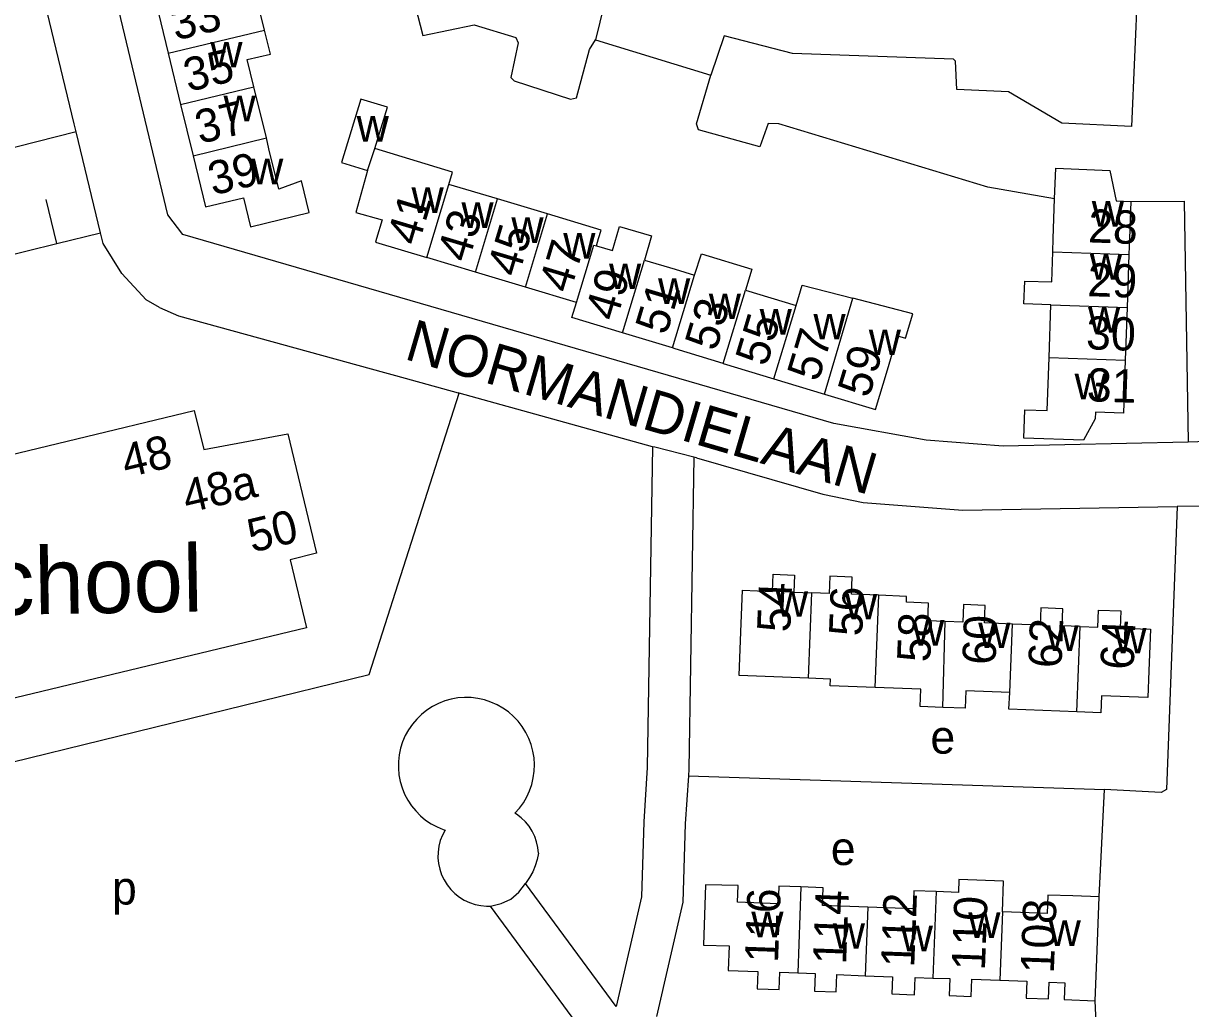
# Model space of a CAD drawing. Extents: x 157768 to 159790, y 387230 to 389604.
# Drawn here: x 159421.7 to 159561.9, y 387907.4 to 388025.9 of the extents above; entities that cross this region are included whole.
import ezdxf

# ---------------------------------------------------------------- set-up
doc = ezdxf.new("R2010")
doc.units = 0
for name, color, linetype in [('BLT_Basislijn', 7, 'Continuous'), ('BLT_Bebouwing', 7, 'Continuous'), ('BLT_Bebouwing_beschrifting', 7, 'Continuous'), ('BLT_Centroide', 7, 'Continuous'), ('BLT_Huisnummer', 7, 'Continuous'), ('BLT_Huisnummer_ tussenligend', 7, 'Continuous'), ('BLT_Huisnummer_reeks', 7, 'Continuous'), ('BLT_Onderverdeling_panden', 7, 'Continuous'), ('BLT_Straatnaam', 7, 'Continuous')]:
    doc.layers.add(name, color=color, linetype=linetype)

msp = doc.modelspace()

# ---------------------------------------------------------------- linework, layer by layer
at = {"layer": 'BLT_Basislijn'}
for p, q in [((159490.43, 388023.88), (159504.28, 388019.61)), ((159428.02, 388012.8), (159418.49, 388010.41)), ((159430.97, 388000.67), (159428.02, 388012.8)), ((159425.72, 387999.39), (159424.43, 388004.68)), ((159373.94, 387986.77), (159425.72, 387999.39)), ((159425.72, 387999.39), (159430.97, 388000.67)), ((159448.33, 387988.51), (159465.07, 387983.89)), ((159474.06, 387981.4), (159473.95, 387981.43)), ((159497.29, 387974.96), (159474.06, 387981.4)), ((159569.35, 387975.77), (159561.66, 387975.51)), ((159497.55, 387974.89), (159497.29, 387974.96)), ((159502.27, 387973.7), (159497.55, 387974.89)), ((159502.58, 387973.63), (159502.27, 387973.7)), ((159501.6, 387935.41), (159551.58, 387933.74)), ((159550.95, 387920.84), (159551.58, 387933.74)), ((159492.9, 387907.69), (159482.02, 387922.46)), ((159489.39, 387904.03), (159477.82, 387919.74)), ((159550.65, 387904.87), (159550.48, 387908.36))]:
    msp.add_line(p, q, dxfattribs=at)
for points in [[(159428.02, 388012.8), (159427.79, 388013.79), (159406.7, 388101.25)], [(159465.83, 388074.68), (159464.07, 388074.23), (159474.36, 388033.71), (159491.48, 388028.12), (159490.43, 388023.88)], [(159462.49, 388052.33), (159462.77, 388051.23), (159469.7, 388024.38), (159475.87, 388025.67), (159480.87, 388024.14), (159481.13, 388023.5), (159480.25, 388019.33), (159480.66, 388018.95), (159487.43, 388016.75), (159488.14, 388016.91), (159489.73, 388022.73), (159490.43, 388023.88)], [(159561.66, 387975.51), (159539.41, 387975.03), (159530.17, 387975.75), (159519.09, 387977.74), (159440.84, 388000.46), (159439.04, 388002.82), (159429.36, 388043.39), (159429.1, 388044.47)], [(159555.56, 388030.16), (159554.85, 388013.44), (159546.48, 388013.85), (159540.05, 388017.64), (159533.84, 388017.89), (159533.69, 388021.3), (159533.45, 388021.53), (159514.09, 388022.24), (159505.91, 388024.36), (159504.28, 388019.61)], [(159545.6, 388004.75), (159537.56, 388006.18), (159512.45, 388013.79), (159511.19, 388013.8), (159510.17, 388011.02), (159502.82, 388013.04), (159502.59, 388013.77), (159504.28, 388019.61)], [(159554.75, 388004.43), (159561.16, 388004.49), (159561.66, 387975.51)], [(159433.54, 387995.77), (159431.29, 387999.39), (159430.97, 388000.67)], [(159438.05, 387991.7), (159436.45, 387992.61), (159433.54, 387995.77)], [(159438.05, 387991.7), (159440.34, 387990.71), (159448.33, 387988.51)], [(159465.07, 387983.89), (159466.42, 387983.51), (159473.95, 387981.43)], [(159379.96, 387942.88), (159403.11, 387932.84), (159463.24, 387947.59), (159474.06, 387981.4)], [(159497.29, 387974.96), (159496.65, 387936.39), (159496.23, 387929.88), (159495.95, 387920.85), (159492.9, 387907.69)], [(159502.27, 387973.7), (159501.65, 387936.19), (159501.6, 387935.41)], [(159502.58, 387973.63), (159517.75, 387969.25), (159522.59, 387968.26), (159534.56, 387967.33), (159560.33, 387967.77)], [(159550.5, 387901.89), (159576.77, 387901.46), (159578.74, 387901.75), (159581.78, 387903.09), (159584.63, 387906.16), (159587.13, 387913.26), (159595.92, 387941.22), (159595.94, 387942.48), (159590.94, 387964.63), (159590.12, 387967.13), (159589.07, 387968.07), (159560.33, 387967.77)], [(159560.33, 387967.77), (159559.03, 387933.74), (159558.39, 387933.39), (159551.58, 387933.74)], [(159480.76, 387930.91), (159481.29, 387931.52), (159481.77, 387932.17), (159482.18, 387932.87), (159482.51, 387933.6), (159482.78, 387934.37), (159482.96, 387935.16), (159483.07, 387935.96), (159483.1, 387936.77), (159483.05, 387937.57), (159482.91, 387938.37), (159482.7, 387939.15), (159482.42, 387939.91), (159482.06, 387940.63), (159481.63, 387941.32), (159481.14, 387941.96), (159480.58, 387942.55), (159479.97, 387943.08), (159479.31, 387943.54), (159478.61, 387943.94), (159477.87, 387944.27), (159477.1, 387944.53), (159476.31, 387944.7), (159475.51, 387944.8), (159474.7, 387944.82), (159473.89, 387944.76), (159473.1, 387944.61), (159472.32, 387944.4), (159471.57, 387944.1), (159470.84, 387943.73), (159470.16, 387943.3), (159469.53, 387942.79), (159468.95, 387942.23), (159468.43, 387941.61), (159467.97, 387940.95), (159467.58, 387940.24), (159467.26, 387939.5), (159467.01, 387938.73), (159466.84, 387937.94), (159466.75, 387937.13), (159466.75, 387936.33), (159466.82, 387935.52), (159466.97, 387934.73), (159467.2, 387933.95), (159467.5, 387933.2), (159467.88, 387932.48), (159468.32, 387931.81), (159468.83, 387931.18), (159469.4, 387930.61), (159470.02, 387930.09), (159470.69, 387929.64), (159471.4, 387929.26), (159472.15, 387928.94), (159472.36, 387928.87)], [(159501.6, 387935.41), (159501.22, 387929.64), (159500.93, 387920.2), (159497.75, 387906.47)], [(159483.59, 387926.11), (159483.52, 387926.8), (159483.36, 387927.47), (159483.13, 387928.13), (159482.82, 387928.75), (159482.45, 387929.34), (159482.01, 387929.88), (159481.51, 387930.36), (159480.96, 387930.78), (159480.76, 387930.91)], [(159472.36, 387928.87), (159472.04, 387928.26), (159471.79, 387927.61), (159471.62, 387926.93), (159471.53, 387926.24), (159471.51, 387925.55), (159471.58, 387924.86), (159471.73, 387924.18), (159471.95, 387923.52), (159472.24, 387922.89), (159472.61, 387922.3), (159473.05, 387921.75), (159473.54, 387921.26), (159474.08, 387920.83), (159474.67, 387920.47), (159475.3, 387920.17), (159475.96, 387919.95), (159476.64, 387919.8), (159477.33, 387919.74), (159477.82, 387919.74)], [(159483.59, 387926.11), (159483.44, 387925.33), (159483.2, 387924.58), (159482.9, 387923.86), (159482.52, 387923.17), (159482.02, 387922.46)], [(159477.82, 387919.74), (159479.11, 387920.04), (159480.25, 387920.59), (159481.21, 387921.4), (159482.02, 387922.46)]]:
    msp.add_lwpolyline(points, dxfattribs=at)
at = {"layer": 'BLT_Bebouwing'}
for p, q in [((159450.68, 388025.02), (159449.19, 388031.15)), ((159437.6, 388028.41), (159439.1, 388022.25)), ((159439.1, 388022.25), (159440.59, 388016.1)), ((159450.89, 388012.08), (159449.39, 388018.24)), ((159440.59, 388016.1), (159442.09, 388009.94)), ((159478.65, 388004.75), (159472.83, 388006.5)), ((159484.65, 388002.95), (159478.65, 388004.75)), ((159545.44, 388000), (159545.6, 388004.75)), ((159554.75, 388004.43), (159554.6, 388000)), ((159545.38, 387998.39), (159545.44, 388000)), ((159554.6, 388000), (159554.53, 387998.07)), ((159554.53, 387998.07), (159554.31, 387991.71)), ((159476.01, 387995.96), (159470.15, 387997.72)), ((159482.01, 387994.15), (159476.01, 387995.96)), ((159488.15, 387992.31), (159482.01, 387994.15)), ((159508.44, 387993.77), (159514.55, 387991.94)), ((159487.61, 387990.5), (159488.15, 387992.31)), ((159544.94, 387985.67), (159545.16, 387992.03)), ((159554.31, 387991.71), (159554.09, 387985.36)), ((159493.66, 387988.66), (159487.61, 387990.5)), ((159499.67, 387986.84), (159493.66, 387988.66)), ((159505.77, 387984.98), (159511.87, 387983.12)), ((159511.87, 387983.12), (159517.97, 387981.27))]:
    msp.add_line(p, q, dxfattribs=at)
for points in [[(159449.39, 388018.24), (159448.6, 388021.49), (159451.37, 388022.16), (159450.68, 388025.02)], [(159463.92, 388010.8), (159465.46, 388015.76), (159462.25, 388016.74), (159459.92, 388009.11), (159463.04, 388008.15)], [(159442.09, 388009.94), (159443.58, 388003.79), (159448.13, 388004.89), (159448.98, 388001.39), (159456.04, 388003.11), (159455.12, 388006.91), (159452.38, 388005.92), (159451.2, 388010.78), (159450.89, 388012.08)], [(159472.83, 388006.5), (159473.27, 388007.96), (159463.92, 388010.8)], [(159463.04, 388008.15), (159461.63, 388003.12), (159464.8, 388002.23), (159464.14, 388000), (159464.01, 387999.57), (159470.15, 387997.72)], [(159545.6, 388004.75), (159545.73, 388008.45), (159552.22, 388008.17), (159552.99, 388004.5), (159554.75, 388004.43)], [(159490.54, 387999.12), (159490.8, 388000), (159491.11, 388001.01), (159484.65, 388002.95)], [(159490.54, 387999.12), (159492.46, 387998.54), (159493.33, 388001.45), (159497.18, 388000.3), (159496.31, 387997.39)], [(159502.33, 387995.59), (159503.16, 387998.16), (159509.21, 387996.32), (159508.44, 387993.77)], [(159545.16, 387992.03), (159541.91, 387992.12), (159542.01, 387994.87), (159545.26, 387994.77), (159545.38, 387998.39)], [(159496.31, 387997.39), (159500, 387996.29), (159502.33, 387995.59)], [(159514.55, 387991.94), (159515.28, 387994.4), (159521.37, 387992.8)], [(159517.97, 387981.27), (159524.06, 387979.42), (159525.5, 387984.21), (159526.72, 387988.3), (159527.68, 387988.02), (159528.55, 387990.92), (159521.37, 387992.8)], [(159505.77, 387984.98), (159500, 387986.73), (159499.67, 387986.84)], [(159554.09, 387985.36), (159553.87, 387978.99), (159550.5, 387979.11), (159550.48, 387978.31), (159549.05, 387975.76), (159541.91, 387976.01), (159542.03, 387979.41), (159544.72, 387979.31), (159544.94, 387985.67)], [(159516.04, 387947.14), (159507.71, 387947.46), (159507.91, 387952.71), (159508.1, 387957.71), (159511.69, 387957.57), (159511.77, 387959.64), (159514.35, 387959.54), (159514.27, 387957.48), (159516.43, 387957.4)], [(159524.47, 387957.1), (159521.21, 387957.22), (159521.29, 387959.29), (159518.58, 387959.39), (159518.5, 387957.32), (159516.43, 387957.4)], [(159532.46, 387953.96), (159530.35, 387954.04), (159530.43, 387956.16), (159527.79, 387956.26), (159527.81, 387956.97), (159524.47, 387957.1)], [(159540.52, 387953.65), (159537.19, 387953.78), (159537.27, 387955.89), (159534.65, 387955.99), (159534.56, 387953.88), (159532.46, 387953.96)], [(159548.65, 387953.36), (159546.52, 387953.44), (159546.6, 387955.49), (159543.93, 387955.6), (159543.85, 387953.52), (159540.52, 387953.65)], [(159548.65, 387953.36), (159550.79, 387953.28), (159550.87, 387955.33), (159553.56, 387955.23), (159553.48, 387953.17), (159557.12, 387953.03), (159556.92, 387948.04), (159556.8, 387944.8), (159551.23, 387945.02), (159551.15, 387942.99), (159548.25, 387943.1)], [(159524.05, 387946.02), (159518.64, 387946.23), (159518.68, 387947.04), (159516.04, 387947.14)], [(159532.15, 387943.63), (159529.44, 387943.74), (159529.52, 387945.81), (159524.05, 387946.02)], [(159540.2, 387945.41), (159534.93, 387945.61), (159534.86, 387943.53), (159532.15, 387943.63)], [(159548.25, 387943.1), (159540.1, 387943.42), (159540.2, 387945.41)], [(159507.49, 387920.2), (159507.57, 387922.23), (159503.67, 387922.31), (159503.4, 387915.06), (159506.49, 387914.95), (159506.38, 387912), (159509.93, 387911.87), (159509.86, 387909.81), (159512.52, 387909.71), (159512.6, 387911.81), (159514.74, 387911.73)], [(159539.34, 387919.05), (159539.46, 387922.75), (159534.1, 387922.95), (159534.04, 387921.38), (159531.36, 387921.48)], [(159515.12, 387922.05), (159512.45, 387922.15), (159512.37, 387920.02), (159507.49, 387920.2)], [(159523.16, 387919.61), (159517.72, 387919.82), (159517.8, 387921.95), (159515.12, 387922.05)], [(159531.36, 387921.48), (159528.68, 387921.58), (159528.6, 387919.41), (159523.16, 387919.61)], [(159550.95, 387920.84), (159547.79, 387920.96), (159544.8, 387921.07), (159544.72, 387918.85), (159539.34, 387919.05)], [(159550.48, 387908.36), (159550.67, 387913.36), (159550.95, 387920.84)], [(159514.74, 387911.73), (159516.84, 387911.65), (159516.76, 387909.53), (159519.36, 387909.43), (159519.44, 387911.51), (159522.85, 387911.38)], [(159522.85, 387911.38), (159526.11, 387911.26), (159526.03, 387909.19), (159528.75, 387909.09), (159528.83, 387911.18), (159530.97, 387911.1)], [(159530.97, 387911.1), (159533, 387911.03), (159532.92, 387908.99), (159535.56, 387908.89), (159535.64, 387910.97), (159539.03, 387910.84)], [(159539.03, 387910.84), (159542.26, 387910.72), (159542.18, 387908.69), (159544.86, 387908.59), (159544.94, 387910.59), (159546.81, 387910.52), (159546.73, 387908.5), (159550.48, 387908.36)]]:
    msp.add_lwpolyline(points, dxfattribs=at)
msp.add_lwpolyline([(159378.42, 387980.3), (159384.32, 387981.37), (159384, 387982.71), (159395.74, 387985.55), (159400.31, 387966.64), (159412.39, 387968.87), (159411.65, 387971.95), (159442.23, 387979.33), (159443.36, 387974.64), (159453.47, 387976.51), (159456.93, 387962.15), (159453.74, 387961.38), (159455.7, 387953.21), (159405.9, 387941.21), (159403.63, 387950.55), (159389.76, 387947.21), (159385.99, 387962.96), (159382.77, 387962.21)], close=True, dxfattribs=at)
at = {"layer": 'BLT_Onderverdeling_panden'}
for p, q in [((159439.1, 388022.25), (159450.68, 388025.02)), ((159440.59, 388016.1), (159449.39, 388018.24)), ((159442.09, 388009.94), (159450.89, 388012.08)), ((159463.04, 388008.15), (159463.92, 388010.8)), ((159470.15, 387997.72), (159472.83, 388006.5)), ((159476.01, 387995.96), (159478.65, 388004.75)), ((159482.01, 387994.15), (159484.65, 388002.95)), ((159545.38, 387998.39), (159554.53, 387998.07)), ((159493.66, 387988.66), (159496.31, 387997.39)), ((159499.67, 387986.84), (159502.33, 387995.59)), ((159505.77, 387984.98), (159508.44, 387993.77)), ((159517.97, 387981.27), (159521.37, 387992.8)), ((159511.87, 387983.12), (159514.55, 387991.94)), ((159545.16, 387992.03), (159554.31, 387991.71)), ((159544.94, 387985.67), (159554.09, 387985.36)), ((159516.04, 387947.14), (159516.43, 387957.4)), ((159532.15, 387943.63), (159532.46, 387953.96)), ((159540.2, 387945.41), (159540.52, 387953.65)), ((159548.25, 387943.1), (159548.65, 387953.36)), ((159515.12, 387922.05), (159514.74, 387911.73)), ((159531.36, 387921.48), (159530.97, 387911.1)), ((159523.16, 387919.61), (159522.85, 387911.38)), ((159539.34, 387919.05), (159539.03, 387910.84))]:
    msp.add_line(p, q, dxfattribs=at)
for points in [[(159488.15, 387992.31), (159490.25, 387999.2), (159490.54, 387999.12)], [(159524.05, 387946.02), (159524.47, 387957.1)]]:
    msp.add_lwpolyline(points, dxfattribs=at)

# ---------------------------------------------------------------- texts
at = {"layer": 'BLT_Bebouwing_beschrifting'}
msp.add_text('School', height=8, rotation=1, dxfattribs=at).set_placement((159410.59, 387954.6))
at = {"layer": 'BLT_Centroide'}
for s, p in [('w', (159444.16, 388020.56)), ('w', (159445.74, 388014.09)), ('w', (159461.74, 388011.64)), ('w', (159449.06, 388006.52)), ('w', (159468.33, 388003.06)), ('w', (159474.33, 388001.27)), ('w', (159550.07, 388001.41)), ('w', (159480.33, 387999.45)), ('w', (159486.56, 387997.58)), ('w', (159549.84, 387995.06)), ('w', (159492.06, 387993.91)), ('w', (159497.95, 387992.12)), ('w', (159504.05, 387990.3)), ('w', (159510.16, 387988.45)), ('w', (159516.62, 387987.86)), ('w', (159549.62, 387988.69)), ('w', (159523.27, 387985.98)), ('w', (159548, 387980.67)), ('w', (159512.11, 387954.52)), ('w', (159520.42, 387954.2)), ('w', (159528.47, 387951.05)), ('w', (159536.42, 387950.75)), ('w', (159544.61, 387950.41)), ('w', (159552.78, 387950.11)), ('e', (159530.68, 387938.07)), ('e', (159518.71, 387924.68)), ('p', (159432.34, 387919.93)), ('w', (159509.16, 387916)), ('w', (159535.22, 387915.91)), ('w', (159544.88, 387914.95)), ('w', (159518.95, 387914.61)), ('w', (159527.11, 387914.31))]:
    msp.add_text(s, height=4, dxfattribs=at).set_placement(p)
at = {"layer": 'BLT_Huisnummer'}
for s, rotation, p in [('33', 13.6495, (159439.97, 388023.77)), ('39', 13.6589, (159444.45, 388005.15)), ('41', 73.2763, (159469.13, 387998.99)), ('28', 358.0033, (159549.58, 387999.53)), ('45', 73.2763, (159481.15, 387995.22)), ('29', 358.0033, (159549.5, 387993.07)), ('49', 73.2763, (159492.92, 387989.91)), ('53', 73.2763, (159504.91, 387986.33)), ('30', 358.0033, (159549.34, 387986.69)), ('59', 73.2763, (159523.28, 387980.7)), ('31', 358.0033, (159549.43, 387980.44)), ('54', 87.7843, (159513.83, 387952.62)), ('58', 87.7907, (159530.65, 387949.02)), ('64', 87.7992, (159555.09, 387948.11)), ('116', 87.834, (159512.36, 387912.89)), ('112', 87.8428, (159528.73, 387912.33)), ('108', 87.834, (159545.5, 387911.6))]:
    msp.add_text(s, height=4, rotation=rotation, dxfattribs=at).set_placement(p)
at = {"layer": 'BLT_Huisnummer_ tussenligend'}
for s, rotation, p in [('35', 13.6495, (159441.51, 388017.6)), ('37', 13.6495, (159442.89, 388011.34)), ('43', 73.2763, (159475.15, 387996.97)), ('47', 73.2763, (159487.37, 387993.29)), ('51', 73.2763, (159498.95, 387988.27)), ('55', 73.2763, (159510.98, 387984.49)), ('57', 73.2763, (159517.2, 387982.65)), ('56', 87.7843, (159522.47, 387952.14)), ('60', 87.7907, (159538.49, 387948.7)), ('62', 87.7907, (159546.42, 387948.31)), ('114', 87.8428, (159520.54, 387912.69)), ('110', 87.834, (159537.22, 387911.96))]:
    msp.add_text(s, height=4, rotation=rotation, dxfattribs=at).set_placement(p)
at = {"layer": 'BLT_Huisnummer_reeks'}
for s, rotation, p in [('48', 13.4193, (159434.03, 387971.21)), ('48a', 13.2509, (159441.35, 387966.96)), ('50', 13.4252, (159449.16, 387962.22))]:
    msp.add_text(s, height=4, rotation=rotation, dxfattribs=at).set_placement(p)
at = {"layer": 'BLT_Straatnaam'}
msp.add_text('NORMANDIELAAN', height=5, rotation=343.6743, dxfattribs=at).set_placement((159467.32, 387985.55))

doc.saveas('drawing.dxf')
